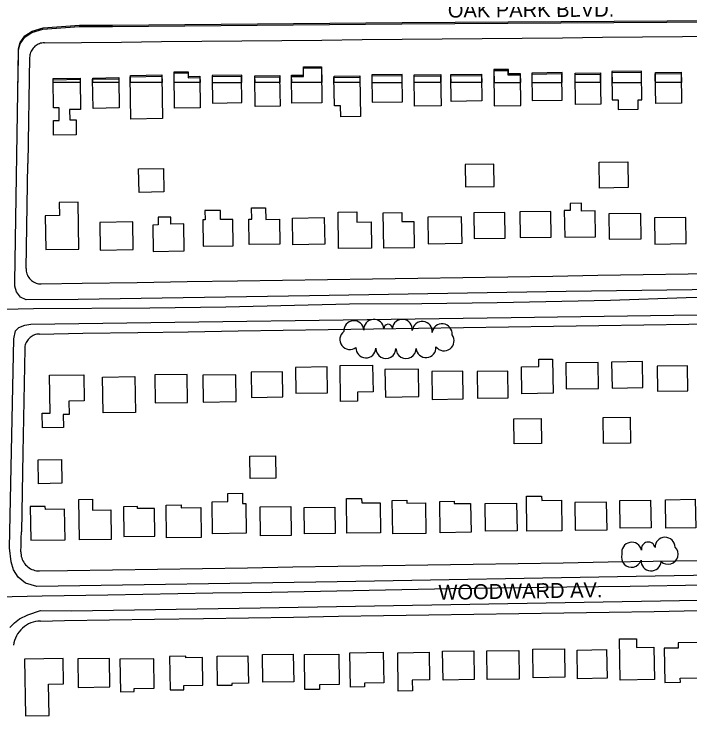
# Model space of a CAD drawing. Extents: x -25029 to 2274964, y -81170 to 687028.
# Drawn here: x 8571 to 9246, y -68077 to -67376 of the extents above; entities that cross this region are included whole.
import ezdxf

# ---------------------------------------------------------------- set-up
doc = ezdxf.new("R2010")
doc.units = 0
for name, color, linetype in [('81911BEA - RW_X_Fee_RW', 7, 'Continuous'), ('BLDG', 7, 'Continuous'), ('GE_X_CL_2000', 7, 'Continuous'), ('ROAD', 7, 'Continuous'), ('ROAD-NAME', 7, 'Continuous'), ('TREES', 7, 'Continuous')]:
    doc.layers.add(name, color=color, linetype=linetype)

msp = doc.modelspace()

# ---------------------------------------------------------------- linework, layer by layer
at = {"layer": '81911BEA - RW_X_Fee_RW'}
for p, q in [((8586.57, -67419.79), (8584.78, -67525.46)), ((8583, -67630.52), (8584.78, -67525.46)), ((8581.65, -67710.55), (8579.89, -67814.34)), ((8579.89, -67814.34), (8578.38, -67893.38))]:
    msp.add_line(p, q, dxfattribs=at)
for points in [[(8958.39, -67401.54), (8998.39, -67401.14), (9038.39, -67400.75), (9078.39, -67400.36), (9118.39, -67399.96), (9158.39, -67399.57), (9198.39, -67399.18), (9238.39, -67398.78), (9278.39, -67398.39)], [(8601.42, -67405.04), (8600.13, -67405.11), (8598.86, -67405.29), (8597.6, -67405.58), (8596.38, -67405.97), (8595.19, -67406.47), (8594.05, -67407.06), (8592.97, -67407.75), (8591.95, -67408.53), (8591, -67409.4), (8590.12, -67410.34), (8589.33, -67411.36), (8588.63, -67412.44), (8588.03, -67413.58), (8587.53, -67414.76), (8587.13, -67415.98), (8586.83, -67417.23), (8586.64, -67418.51), (8586.57, -67419.79)], [(8601.42, -67405.04), (8638.4, -67404.68), (8678.4, -67404.29), (8718.4, -67403.89), (8758.4, -67403.5), (8798.4, -67403.11), (8838.4, -67402.72), (8878.4, -67402.32), (8918.39, -67401.93), (8958.39, -67401.54)], [(8973.96, -67639.98), (9018.96, -67639.29), (9063.95, -67638.6), (9108.95, -67637.9), (9153.94, -67637.21), (9198.94, -67636.52), (9243.93, -67635.83), (9288.93, -67635.13), (9333.93, -67634.44), (9378.92, -67633.75), (9423.92, -67633.05), (9468.91, -67632.36), (9513.91, -67631.67), (9558.91, -67630.98), (9603.9, -67630.28), (9648.9, -67629.59), (9693.89, -67628.9), (9743.89, -67628.13), (9793.88, -67627.36), (9795.35, -67627.34)], [(8583, -67630.52), (8583.04, -67631.85), (8583.19, -67633.18), (8583.46, -67634.48), (8583.85, -67635.76), (8584.35, -67637), (8584.96, -67638.19), (8585.67, -67639.32), (8586.48, -67640.38), (8587.38, -67641.37), (8588.37, -67642.27), (8589.43, -67643.08), (8590.56, -67643.79), (8591.74, -67644.4), (8592.98, -67644.91), (8594.26, -67645.3), (8595.57, -67645.57), (8596.89, -67645.73), (8598.23, -67645.77)], [(8598.23, -67645.77), (8638.99, -67645.14), (8693.99, -67644.29), (8743.98, -67643.52), (8793.98, -67642.75), (8838.97, -67642.06), (8883.97, -67641.37), (8928.96, -67640.68), (8973.96, -67639.98)], [(8974.72, -67689.98), (9019.72, -67689.28), (9064.71, -67688.59), (9109.71, -67687.9), (9154.71, -67687.21), (9199.7, -67686.51), (9244.7, -67685.82), (9289.69, -67685.13), (9334.69, -67684.44), (9379.69, -67683.74), (9424.68, -67683.05), (9469.68, -67682.36), (9514.67, -67681.66), (9559.67, -67680.97), (9604.66, -67680.28), (9649.66, -67679.59), (9694.66, -67678.89), (9739.65, -67678.2), (9784.52, -67677.51)], [(8596.41, -67695.8), (8639.75, -67695.13), (8694.75, -67694.29), (8744.74, -67693.52), (8794.74, -67692.75), (8839.74, -67692.06), (8884.73, -67691.36), (8929.73, -67690.67), (8974.72, -67689.98)], [(8596.41, -67695.8), (8595.13, -67695.88), (8593.87, -67696.06), (8592.62, -67696.35), (8591.4, -67696.75), (8590.22, -67697.25), (8589.08, -67697.84), (8588.01, -67698.54), (8586.99, -67699.32), (8586.05, -67700.19), (8585.18, -67701.13), (8584.4, -67702.14), (8583.7, -67703.22), (8583.1, -67704.35), (8582.6, -67705.53), (8582.2, -67706.75), (8581.91, -67708), (8581.72, -67709.27), (8581.65, -67710.55)], [(8577.83, -67913.18), (8578.05, -67906.58), (8578.24, -67899.98), (8578.38, -67893.38)], [(8577.83, -67913.18), (8577.84, -67914.76), (8577.99, -67916.33), (8578.26, -67917.89), (8578.67, -67919.41), (8579.21, -67920.9), (8579.88, -67922.33), (8580.66, -67923.71), (8581.56, -67925.01), (8582.56, -67926.23), (8583.67, -67927.35), (8584.86, -67928.39), (8586.15, -67929.31), (8587.5, -67930.12), (8588.92, -67930.81), (8590.4, -67931.38), (8591.91, -67931.83), (8593.46, -67932.14), (8595.03, -67932.31), (8596.61, -67932.36)], [(8984.21, -67926.24), (9029.21, -67925.53), (9074.2, -67924.82), (9119.2, -67924.11), (9164.2, -67923.4), (9209.19, -67922.69), (9254.19, -67921.98), (9299.18, -67921.27), (9344.18, -67920.56), (9389.17, -67919.85), (9434.17, -67919.14), (9484.16, -67918.36), (9534.16, -67917.57), (9584.15, -67916.78), (9634.15, -67915.99), (9684.14, -67915.2), (9734.14, -67914.41), (9784.13, -67913.62), (9822.1, -67913.03)], [(8596.61, -67932.36), (8624.25, -67931.92), (8669.24, -67931.21), (8714.24, -67930.5), (8759.24, -67929.79), (8804.23, -67929.08), (8849.23, -67928.37), (8894.22, -67927.66), (8939.22, -67926.95), (8984.21, -67926.24)], [(8985, -67976.24), (9030, -67975.53), (9075, -67974.82), (9119.99, -67974.11), (9164.99, -67973.4), (9209.98, -67972.69), (9254.98, -67971.98), (9299.97, -67971.27), (9344.97, -67970.56), (9389.96, -67969.85), (9434.96, -67969.14), (9484.96, -67968.35), (9534.95, -67967.56), (9584.95, -67966.77), (9634.94, -67965.98), (9684.94, -67965.2), (9734.93, -67964.41), (9784.93, -67963.62), (9822.89, -67963.02)], [(8597.4, -67982.35), (8621.37, -67981.97), (8666.37, -67981.26), (8711.36, -67980.55), (8760.03, -67979.78), (8805.02, -67979.07), (8850.02, -67978.36), (8895.01, -67977.65), (8940.01, -67976.95), (8985, -67976.24)], [(8597.4, -67982.35), (8594.94, -67982.5), (8592.5, -67982.87), (8590.1, -67983.46), (8587.76, -67984.26), (8585.51, -67985.26), (8583.35, -67986.46), (8581.31, -67987.86), (8579.41, -67989.42), (8577.65, -67991.16), (8576.05, -67993.04), (8574.63, -67995.06), (8573.39, -67997.2), (8572.36, -67999.44), (8571.52, -68001.76), (8570.9, -68004.15), (8570.5, -68006.59)]]:
    msp.add_lwpolyline(points, dxfattribs=at)
at = {"layer": 'BLDG'}
for p, q in [((8730.88, -67434.15), (8744.95, -67433.94)), ((8744.95, -67433.94), (8745.02, -67438.62)), ((8859.96, -67429.19), (8877.94, -67428.91)), ((8860.08, -67437.36), (8859.96, -67429.19)), ((8877.94, -67428.91), (8878.18, -67444.84)), ((9064.51, -67431.65), (9050.05, -67431.87)), ((9050.05, -67431.87), (9050.25, -67444.81)), ((9064.57, -67436.11), (9064.51, -67431.65)), ((9197.39, -67433.39), (9167.91, -67433.84)), ((9167.91, -67433.84), (9168.08, -67444.8)), ((9197.56, -67444.8), (9197.39, -67433.39)), ((8610.17, -67440.67), (8637.04, -67440.27)), ((8610.23, -67444.87), (8610.17, -67440.67)), ((8637.04, -67440.27), (8637.11, -67444.86)), ((8649.6, -67440.24), (8675.63, -67439.83)), ((8649.67, -67444.86), (8649.6, -67440.24)), ((8675.63, -67439.83), (8675.71, -67444.86)), ((8687.2, -67437.67), (8718.72, -67437.2)), ((8687.31, -67444.86), (8687.2, -67437.67)), ((8718.72, -67437.2), (8718.83, -67444.85)), ((8731.04, -67444.85), (8730.88, -67434.15)), ((8745.02, -67438.62), (8756.6, -67438.43)), ((8756.6, -67438.43), (8756.7, -67444.85)), ((8798.29, -67437.43), (8768.84, -67437.88)), ((8768.84, -67437.88), (8768.94, -67444.85)), ((8798.4, -67444.85), (8798.29, -67437.43)), ((8811.52, -67438.15), (8836.29, -67437.77)), ((8811.62, -67444.84), (8811.52, -67438.15)), ((8836.29, -67437.77), (8836.4, -67444.84)), ((8848.14, -67437.54), (8860.08, -67437.36)), ((8848.25, -67444.84), (8848.14, -67437.54)), ((8890.5, -67438.36), (8916.27, -67437.97)), ((8890.6, -67444.83), (8890.5, -67438.36)), ((8916.27, -67437.97), (8916.37, -67444.83)), ((8958.51, -67436.75), (8928.23, -67437.21)), ((8928.23, -67437.21), (8928.34, -67444.83)), ((8958.63, -67444.83), (8958.51, -67436.75)), ((8970.47, -67437), (8997.03, -67436.6)), ((8970.59, -67444.82), (8970.47, -67437)), ((8997.03, -67436.6), (8997.15, -67444.82)), ((9007.2, -67436.71), (9037.75, -67436.25)), ((9007.32, -67444.82), (9007.2, -67436.71)), ((9037.75, -67436.25), (9037.88, -67444.82)), ((9076.68, -67435.93), (9064.57, -67436.11)), ((9076.81, -67444.81), (9076.68, -67435.93)), ((9118.06, -67434.87), (9087.93, -67435.32)), ((9087.93, -67435.32), (9088.07, -67444.81)), ((9118.21, -67444.81), (9118.06, -67434.87)), ((9131.21, -67435.43), (9156.39, -67435.05)), ((9131.35, -67444.8), (9131.21, -67435.43)), ((9156.39, -67435.05), (9156.54, -67444.8)), ((9211.31, -67434.84), (9237.13, -67434.45)), ((9211.46, -67444.79), (9211.31, -67434.84)), ((9237.13, -67434.45), (9237.29, -67444.79)), ((8637.11, -67444.86), (8610.23, -67444.87)), ((8675.71, -67444.86), (8649.67, -67444.86)), ((8718.83, -67444.85), (8687.31, -67444.86)), ((8756.7, -67444.85), (8731.04, -67444.85)), ((8768.94, -67444.85), (8798.4, -67444.85)), ((8836.4, -67444.84), (8811.62, -67444.84)), ((8878.18, -67444.84), (8848.25, -67444.84)), ((8916.37, -67444.83), (8890.6, -67444.83)), ((8928.34, -67444.83), (8958.63, -67444.83)), ((8997.15, -67444.82), (8970.59, -67444.82)), ((9037.88, -67444.82), (9007.32, -67444.82)), ((9050.25, -67444.81), (9076.81, -67444.81)), ((9088.07, -67444.81), (9118.21, -67444.81)), ((9156.54, -67444.8), (9131.35, -67444.8)), ((9168.08, -67444.8), (9197.56, -67444.8)), ((9237.29, -67444.79), (9211.46, -67444.79))]:
    msp.add_line(p, q, dxfattribs=at)
for points in [[(8848.01, -67438.84), (8859.95, -67438.66), (8859.83, -67430.49), (8877.81, -67430.21), (8878.34, -67464.98), (8848.41, -67465.43)], [(9064.44, -67437.43), (9064.38, -67432.97), (9049.92, -67433.19), (9050.45, -67468.03), (9077.01, -67467.63), (9076.55, -67437.25)], [(8675.5, -67441.11), (8675.94, -67470.13), (8649.91, -67470.53), (8649.47, -67441.51)], [(8718.59, -67438.48), (8719.23, -67480.73), (8687.71, -67481.21), (8687.07, -67438.95)], [(8744.82, -67435.22), (8744.89, -67439.9), (8756.47, -67439.72), (8756.93, -67469.87), (8731.28, -67470.26), (8730.75, -67435.43)], [(8769.1, -67465.24), (8798.55, -67464.8), (8798.16, -67438.72), (8768.71, -67439.17)], [(8836.16, -67439.06), (8836.61, -67468.45), (8811.84, -67468.82), (8811.39, -67439.44)], [(8916.14, -67439.27), (8916.73, -67478.63), (8897.12, -67478.93), (8896.95, -67467.88), (8890.8, -67467.98), (8890.37, -67439.66)], [(8928.49, -67464.39), (8958.77, -67463.93), (8958.38, -67438.06), (8928.1, -67438.52)], [(8996.9, -67437.91), (8997.35, -67467.85), (8970.8, -67468.25), (8970.34, -67438.31)], [(9038.01, -67463.17), (9007.46, -67463.63), (9007.07, -67438.03), (9037.62, -67437.57)], [(9088.19, -67462.78), (9118.32, -67462.33), (9117.93, -67436.2), (9087.8, -67436.65)], [(9156.26, -67436.38), (9156.71, -67466.21), (9131.53, -67466.59), (9131.08, -67436.76)], [(9168.19, -67462.04), (9174.01, -67461.95), (9174.15, -67471.58), (9194.17, -67471.27), (9194.03, -67462), (9197.67, -67461.94), (9197.26, -67434.73), (9167.78, -67435.18)], [(9237, -67435.79), (9237.45, -67465.21), (9211.63, -67465.6), (9211.18, -67436.18)], [(8636.91, -67441.54), (8637.36, -67471.64), (8626.55, -67471.8), (8626.71, -67482.01), (8632.95, -67481.92), (8633.18, -67496.94), (8610.55, -67497.28), (8610.33, -67482.79), (8616.12, -67482.7), (8615.92, -67469.85), (8610.46, -67469.93), (8610.04, -67441.94)], [(9183.63, -67523.88), (9184.02, -67549.7), (9155.62, -67550.13), (9155.23, -67524.31)], [(8720.09, -67530.41), (8720.44, -67554.01), (8695.79, -67554.39), (8695.43, -67530.78)], [(9021.7, -67548.98), (9050.18, -67548.55), (9049.84, -67526.22), (9021.36, -67526.65)], [(8616.21, -67564.6), (8616.41, -67577.56), (8602.21, -67577.78), (8602.73, -67611.6), (8635.63, -67611.1), (8634.92, -67564.32)], [(9151.22, -67572.95), (9137.56, -67573.15), (9137.44, -67565.28), (9126.22, -67565.45), (9126.33, -67572.56), (9120.31, -67572.66), (9120.71, -67599.26), (9151.61, -67598.79)], [(8789.35, -67581.32), (8777.23, -67581.5), (8777.09, -67572.41), (8761.65, -67572.64), (8761.79, -67581.81), (8759.39, -67581.84), (8759.79, -67608.12), (8789.75, -67607.67)], [(8805.47, -67581.09), (8808.26, -67581.05), (8808.1, -67570), (8822.11, -67569.79), (8822.28, -67581.43), (8836.11, -67581.22), (8836.49, -67606.13), (8805.85, -67606.6)], [(8913.23, -67573.96), (8913.39, -67584.12), (8927.38, -67583.91), (8927.77, -67610), (8894.98, -67610.5), (8894.43, -67574.25)], [(9076.44, -67599.5), (9107.3, -67599.04), (9106.91, -67573.4), (9076.05, -67573.87)], [(8740.38, -67585.89), (8727.62, -67586.09), (8727.52, -67579.04), (8714.9, -67579.23), (8715.02, -67586.93), (8709.57, -67587.01), (8709.97, -67613.29), (8740.79, -67612.83)], [(8881.16, -67606.23), (8849.37, -67606.71), (8848.97, -67580.03), (8880.76, -67579.55)], [(8958.08, -67574.51), (8958.22, -67583.55), (8970.04, -67583.38), (8970.44, -67609.65), (8940.08, -67610.11), (8939.55, -67574.79)], [(8984.53, -67605.76), (9018.23, -67605.25), (9017.83, -67578.71), (8984.13, -67579.22)], [(9030.29, -67600.55), (9061.31, -67600.09), (9060.92, -67574.38), (9029.9, -67574.85)], [(9165.25, -67601.26), (9197.15, -67600.78), (9196.77, -67575.45), (9164.86, -67575.93)], [(9210.86, -67606.05), (9241.92, -67605.58), (9241.53, -67579.41), (9210.47, -67579.88)], [(8657.03, -67611.95), (8690.11, -67611.45), (8689.7, -67583.84), (8656.61, -67584.34)], [(9077.51, -67728.46), (9094.98, -67728.19), (9094.87, -67721), (9108.72, -67720.79), (9109.23, -67754.93), (9077.92, -67755.4)], [(8928.98, -67726.84), (8929.38, -67753.54), (8913.76, -67753.78), (8913.89, -67762.96), (8897.01, -67763.22), (8896.47, -67727.33)], [(9122.24, -67750.69), (9154.38, -67750.2), (9153.99, -67724.12), (9121.84, -67724.61)], [(9167.96, -67749.75), (9198.73, -67749.28), (9198.34, -67723.31), (9167.57, -67723.78)], [(9213.26, -67752.88), (9243.69, -67752.42), (9243.32, -67727.46), (9212.89, -67727.92)], [(8808.12, -67759.14), (8839.33, -67758.67), (8838.95, -67733.42), (8807.74, -67733.89)], [(8852.38, -67754.91), (8884.04, -67754.44), (8883.66, -67728.69), (8851.99, -67729.17)], [(8941.74, -67758.75), (8975.23, -67758.25), (8974.81, -67730.87), (8941.33, -67731.38)], [(8988.44, -67761.09), (9019.32, -67760.62), (9018.9, -67732.75), (8988.02, -67733.22)], [(9033.84, -67759.9), (9064.32, -67759.44), (9063.92, -67732.89), (9033.43, -67733.35)], [(8640.6, -67736.48), (8640.99, -67762.67), (8625.84, -67762.9), (8626.04, -67776.16), (8620.17, -67776.25), (8620.37, -67788.99), (8599.43, -67789.31), (8599.22, -67774.97), (8607.13, -67774.85), (8606.56, -67736.99)], [(8691.73, -67738.29), (8692.27, -67774.09), (8659.94, -67774.57), (8659.4, -67738.78)], [(8711.87, -67764.58), (8744.16, -67764.1), (8743.74, -67736.11), (8711.45, -67736.6)], [(8759.92, -67763.69), (8792.73, -67763.19), (8792.32, -67736.5), (8759.51, -67736.99)], [(9097.23, -67780.01), (9097.61, -67804.95), (9070.18, -67805.37), (9069.8, -67780.42)], [(9186.19, -67778.74), (9186.58, -67804.74), (9159.52, -67805.14), (9159.13, -67779.15)], [(8831.9, -67817.34), (8832.24, -67839.79), (8806.9, -67840.17), (8806.56, -67817.72)], [(8618.39, -67820.94), (8618.75, -67844.88), (8595.37, -67845.23), (8595.01, -67821.3)], [(8649.27, -67860.71), (8649.44, -67871.75), (8667.52, -67871.48), (8667.96, -67900.94), (8636.29, -67901.42), (8635.68, -67860.91)], [(8784.49, -67863.14), (8784.37, -67855.02), (8799.08, -67854.8), (8799.23, -67864.94), (8802.26, -67864.9), (8802.71, -67894.7), (8769.15, -67895.2), (8768.67, -67863.38)], [(8902.81, -67860.13), (8918.03, -67859.9), (8918.1, -67864.47), (8936.55, -67864.19), (8937.01, -67894.26), (8903.33, -67894.77)], [(9097.72, -67857.63), (9097.79, -67861.95), (9117.44, -67861.65), (9117.9, -67892.19), (9083.05, -67892.71), (9082.53, -67857.86)], [(9206.95, -67889.18), (9176.24, -67889.65), (9175.82, -67862), (9206.53, -67861.53)], [(9251.51, -67889.19), (9221.75, -67889.64), (9221.32, -67861.28), (9251.08, -67860.83)], [(8621.94, -67901.15), (8621.48, -67870.63), (8602.3, -67870.92), (8602.25, -67867.92), (8587.14, -67868.15), (8587.64, -67901.67)], [(8711.57, -67897.53), (8711.15, -67869.85), (8694.43, -67870.1), (8694.4, -67868.06), (8680.31, -67868.27), (8680.76, -67897.99)], [(8737.96, -67866.34), (8738.01, -67869.39), (8757.41, -67869.1), (8757.86, -67898.93), (8723.39, -67899.45), (8722.89, -67866.57)], [(8847.22, -67868.02), (8847.65, -67896.89), (8817.02, -67897.35), (8816.58, -67868.48)], [(8948.53, -67861.91), (8963.06, -67861.69), (8963.1, -67864.69), (8981.74, -67864.4), (8982.2, -67894.89), (8949.03, -67895.39)], [(8995.96, -67862.88), (9010.31, -67862.66), (9010.35, -67865.12), (9026.77, -67864.87), (9027.2, -67893.78), (8996.43, -67894.25)], [(9041.34, -67865.01), (9072.78, -67864.54), (9073.2, -67892.23), (9041.76, -67892.7)], [(9163, -67891.16), (9162.58, -67863.56), (9130.78, -67864.04), (9131.19, -67891.64)], [(8891.64, -67894.96), (8860.94, -67895.42), (8860.54, -67869.1), (8891.24, -67868.63)], [(9192.3, -68000), (9192.43, -68008.75), (9209.83, -68008.48), (9210.32, -68040.88), (9175.95, -68041.4), (9175.33, -68000.26)], [(9233.9, -68004.15), (9233.98, -68009.32), (9220.18, -68009.53), (9220.69, -68043.63), (9236.17, -68043.4), (9236.11, -68039.49), (9255.21, -68039.2), (9254.67, -68003.83)], [(8849.79, -68015.29), (8850.21, -68042.96), (8819.46, -68043.42), (8819.04, -68015.76)], [(8895.21, -68015.29), (8895.67, -68045.79), (8876, -68046.09), (8876.07, -68050.65), (8861.48, -68050.87), (8860.95, -68015.8)], [(8939.64, -68013.52), (8940.1, -68044.16), (8920.87, -68044.45), (8920.93, -68048.16), (8906.75, -68048.38), (8906.23, -68014.03)], [(8985.35, -68013.55), (8985.77, -68041.18), (8968.47, -68041.44), (8968.64, -68052.16), (8954.62, -68052.37), (8954.04, -68014.03)], [(9030.08, -68012.07), (9030.51, -68040.77), (8999.28, -68041.24), (8998.84, -68012.54)], [(9075.01, -68011.74), (9075.44, -68040.31), (9043.49, -68040.79), (9043.06, -68012.22)], [(9120.49, -68010.07), (9120.92, -68038.47), (9089.4, -68038.94), (9088.97, -68010.54)], [(9162.58, -68010.88), (9163.01, -68039.52), (9133.66, -68039.96), (9133.23, -68011.33)], [(8605.94, -68076.77), (8605.46, -68045.3), (8620.54, -68045.07), (8620.16, -68019.89), (8581.54, -68020.47), (8582.4, -68077.12)], [(8635.15, -68048.65), (8666.59, -68048.17), (8666.16, -68019.67), (8634.72, -68020.15)], [(8677.23, -68053.02), (8691.1, -68052.81), (8691.05, -68049.63), (8711.06, -68049.33), (8710.62, -68020.03), (8676.74, -68020.54)], [(8740.66, -68050.93), (8740.6, -68046.57), (8759.53, -68046.28), (8759.11, -68018.76), (8742.6, -68019.01), (8742.58, -68017.44), (8726.26, -68017.69), (8726.77, -68051.14)], [(8804.57, -68016.99), (8804.99, -68044.34), (8788.33, -68044.6), (8788.36, -68046.57), (8774.18, -68046.78), (8773.74, -68017.46)]]:
    msp.add_lwpolyline(points, close=True, dxfattribs=at)
at = {"layer": 'GE_X_CL_2000'}
for points in [[(8559.77, -67671.11), (8590.49, -67670.37), (8706.6, -67669.59), (8782.44, -67668.63), (8905.9, -67665.79), (8978.26, -67665.43), (9053.27, -67664.47), (9166.52, -67662.01), (9241.98, -67659.27), (9262.08, -67659.05), (9335.86, -67658.23), (9393.33, -67658.44), (9437.09, -67658.02), (9488.71, -67657.07), (9525.21, -67656.53), (9556.26, -67655.82), (9593.65, -67655.88), (9652.21, -67654.92), (9701.11, -67653.76), (9746.34, -67653.51), (9790.79, -67653.34), (9829.85, -67654.03), (9863.86, -67653.41), (9873.92, -67652.9)], [(8553.84, -67958.32), (8598.97, -67957.31), (8664.68, -67956.32), (8769.57, -67954.24), (8827.93, -67953.63), (9007.11, -67949.97), (9122.81, -67948.14), (9186.08, -67947.54), (9259.61, -67946.08), (9330.46, -67944.72), (9389.3, -67943.56), (9432.06, -67942.55), (9488.49, -67941.62), (9542.31, -67940.39), (9591.66, -67939.69), (9657.88, -67938.96), (9730.37, -67937.99), (9790.12, -67936.72), (9841.09, -67935.39), (9864.02, -67934.42)]]:
    msp.add_lwpolyline(points, dxfattribs=at)
at = {"layer": 'ROAD'}
for points in [[(9635.92, -67645.71), (9373.78, -67649.95), (9122.19, -67653.44), (8866.09, -67657.63), (8635.16, -67661.22), (8583.04, -67661.81), (8577.32, -67659.05), (8573.35, -67653.78), (8571.94, -67648.14), (8571.68, -67643.84), (8575.51, -67412.23), (8577.1, -67406.1), (8581.69, -67399.5), (8588.85, -67394.76), (8599.89, -67391.56), (8636.13, -67388.82), (8669.31, -67388.74), (8958.29, -67386.27), (9275.72, -67384.1), (9531.14, -67381.95), (9636.74, -67380.92)], [(8575.08, -67444.87), (8575.63, -67410.97), (8577.22, -67404.84), (8581.81, -67398.24), (8588.97, -67393.5), (8600.01, -67390.29), (8636.25, -67387.55), (8669.43, -67387.47), (8958.41, -67384.96), (9275.84, -67382.75), (9531.26, -67380.57), (9636.86, -67379.53)], [(9635.02, -67929.98), (9477.57, -67932.82), (9191.95, -67937.74), (8893.68, -67943.15), (8593.62, -67948.01), (8582.38, -67944.48), (8574.99, -67938.69), (8570.39, -67931.23), (8568.04, -67923.32), (8566.41, -67909.27), (8570.96, -67700.78), (8572.6, -67692.67), (8575.74, -67689.2), (8581.78, -67686.93), (8587.78, -67685.96), (9067.42, -67679.43), (9484.92, -67673.47), (9635.84, -67670.97)], [(8566.73, -67988.97), (8571.34, -67984.04), (8576.54, -67980.13), (8584.86, -67976.05), (8597.61, -67971.89), (8628.42, -67972.13), (8816.75, -67969.19), (9235.47, -67961.96), (9634.95, -67954.89)]]:
    msp.add_lwpolyline(points, dxfattribs=at)
at = {"layer": 'TREES'}
for centre, radius, start, end in [((8910.22, -67692.6), 10, 3.86162, 183.86162), ((8930.17, -67691.26), 10, 3.86162, 183.86162), ((8944.41, -67690.3), 4.27, 3.82192, 183.82192), ((8958.62, -67691.12), 10, 353.65528, 173.65528), ((8978.49, -67693.33), 10, 353.65528, 173.65528), ((8998.37, -67695.54), 10, 353.65528, 173.65528), ((8906.29, -67701.24), 10, 127.21673, 307.21673), ((9000.28, -67702.6), 10, 216.59642, 36.59642), ((8922.33, -67709.65), 10, 177.44569, 357.44569), ((8942.32, -67710.11), 10, 179.90674, 359.90674), ((8962.32, -67710.14), 10, 179.90674, 359.90674), ((8982.28, -67709.36), 10, 184.56853, 4.56853), ((9204.19, -67910.33), 6.87, 11.35388, 191.35388), ((9220.92, -67908.78), 10, 1.11739, 181.11739), ((9187.66, -67913.69), 10, 11.61341, 191.61341), ((9223.92, -67915.72), 10, 225.53005, 45.53005), ((9187.4, -67918.71), 10, 162.55029, 342.55029), ((9206.93, -67922.28), 10, 176.69211, 356.69211)]:
    msp.add_arc(centre, radius, start, end, dxfattribs=at)

# ---------------------------------------------------------------- texts
at = {"layer": 'ROAD-NAME'}
for s, height, rotation, p in [('OAK PARK BLVD.', 15, 0.32815, (9004.13, -67379.89)), ('WOODWARD AV.', 14.99, 0.9283, (8994.88, -67961.22))]:
    msp.add_text(s, height=height, rotation=rotation, dxfattribs=at).set_placement(p)

doc.saveas('drawing.dxf')
